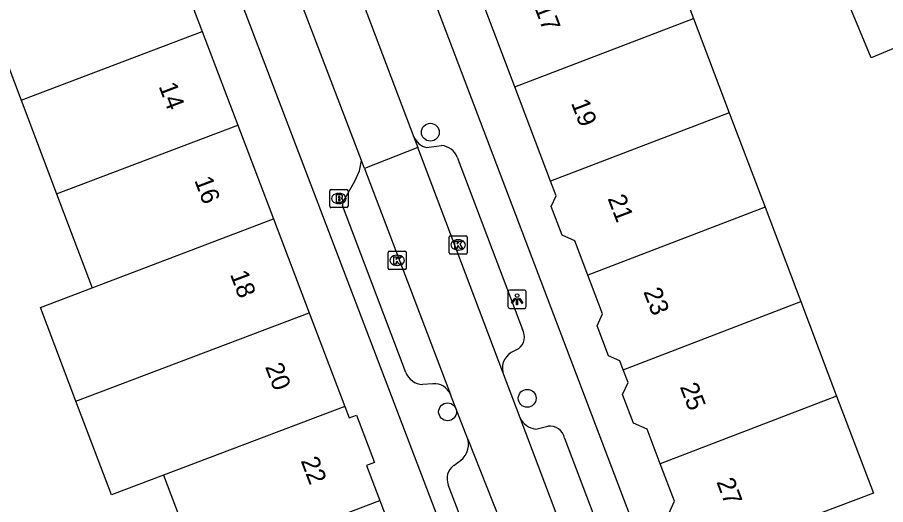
# Model space of a CAD drawing. Extents: x 159961 to 160856, y 382704 to 383353.
# Drawn here: x 160409.27 to 160456.81, y 383007.1 to 383033.78 of the extents above; entities that cross this region are included whole.
import ezdxf

# ---------------------------------------------------------------- set-up
doc = ezdxf.new("R2010")
doc.units = 0
for name, color, linetype in [('IMGEO_Boom', 7, 'Continuous'), ('IMGEO_Brandkraan', 7, 'Continuous'), ('IMGEO_Kolk', 7, 'Continuous'), ('IMGEO_Lichtpunt', 7, 'Continuous'), ('IMGEO_Pand', 7, 'Continuous'), ('IMGEO_Pand_nummerreeks', 7, 'Continuous'), ('IMGEO_Rijbaan_lokaal_open', 7, 'Continuous'), ('IMGEO_Voetpad_open', 7, 'Continuous')]:
    doc.layers.add(name, color=color, linetype=linetype)

msp = doc.modelspace()

# ---------------------------------------------------------------- linework, layer by layer
at = {"layer": 'IMGEO_Boom'}
for centre in [(160431.88, 383027.488), (160437.186, 383012.923), (160432.824, 383012.18)]:
    msp.add_circle(centre, 0.489, dxfattribs=at)
at = {"layer": 'IMGEO_Brandkraan'}
for p, q in [((160426.371, 383023.433), (160426.371, 383024.285)), ((160426.446, 383024.359), (160427.298, 383024.359)), ((160427.372, 383024.285), (160427.372, 383023.433)), ((160426.859, 383024.139), (160426.884, 383024.139)), ((160427.298, 383023.359), (160426.446, 383023.359)), ((160426.882, 383023.579), (160426.857, 383023.579))]:
    msp.add_line(p, q, dxfattribs=at)
for points in [[(160426.371, 383023.433), (160426.371, 383024.285)], [(160426.446, 383024.359), (160427.298, 383024.359)], [(160427.372, 383024.285), (160427.372, 383023.433)], [(160426.719, 383024.059), (160426.719, 383023.659), (160426.932, 383023.659)], [(160426.95, 383024.059), (160426.719, 383024.059)], [(160426.898, 383023.978), (160426.844, 383023.978), (160426.844, 383023.902)], [(160426.844, 383023.902), (160426.897, 383023.902)], [(160426.906, 383023.826), (160426.844, 383023.826), (160426.844, 383023.745)], [(160427.298, 383023.359), (160426.446, 383023.359)], [(160426.844, 383023.745), (160426.906, 383023.745)]]:
    msp.add_lwpolyline(points, dxfattribs=at)
for centre, radius, start, end in [((160426.448, 383024.283), 0.0765, 91.552, 178.448), ((160426.448, 383024.283), 0.0765, 91.552, 178.448), ((160427.296, 383024.283), 0.0765, 1.552, 88.448), ((160427.296, 383024.283), 0.0765, 1.552, 88.448), ((160426.899, 383023.94), 0.0379, 267.8285, 90.9355), ((160426.907, 383023.785), 0.0404, 269.8759, 90.5077), ((160426.954, 383023.914), 0.145, 59.4692, 91.5367), ((160426.979, 383023.961), 0.0922, 285.5137, 58.1501), ((160426.984, 383023.769), 0.105, 301.3115, 78.989), ((160426.448, 383023.435), 0.0765, 181.552, 268.448), ((160426.448, 383023.435), 0.0765, 181.552, 268.448), ((160426.938, 383023.91), 0.251, 268.6676, 293.5347), ((160427.296, 383023.435), 0.0765, 271.552, 358.448), ((160427.296, 383023.435), 0.0765, 271.552, 358.448)]:
    msp.add_arc(centre, radius, start, end, dxfattribs=at)
for centre, major_axis, ratio, start_param, end_param in [((160426.858, 383023.859), (-0.387, 0.002), 0.722429, 4.712389, 7.853982), ((160426.883, 383023.859), (-0.39, 0.002), 0.717154, 1.570796, 4.712389)]:
    msp.add_ellipse(centre, major_axis=major_axis, ratio=ratio, start_param=start_param, end_param=end_param, dxfattribs=at)
at = {"layer": 'IMGEO_Kolk'}
for p, q in [((160432.903, 383020.894), (160432.903, 383021.746)), ((160432.978, 383021.82), (160433.83, 383021.82)), ((160433.391, 383021.6), (160433.416, 383021.6)), ((160433.904, 383021.746), (160433.904, 383020.894)), ((160429.639, 383020.974), (160430.491, 383020.974)), ((160433.414, 383021.04), (160433.389, 383021.04)), ((160429.564, 383020.048), (160429.564, 383020.9)), ((160430.052, 383020.754), (160430.077, 383020.754)), ((160430.565, 383020.9), (160430.565, 383020.048)), ((160433.83, 383020.82), (160432.978, 383020.82)), ((160430.491, 383019.974), (160429.639, 383019.974)), ((160430.075, 383020.194), (160430.05, 383020.194))]:
    msp.add_line(p, q, dxfattribs=at)
for points in [[(160432.903, 383020.894), (160432.903, 383021.746)], [(160432.978, 383021.82), (160433.83, 383021.82)], [(160433.224, 383021.52), (160433.347, 383021.52), (160433.347, 383021.369), (160433.477, 383021.52), (160433.641, 383021.52), (160433.495, 383021.369), (160433.648, 383021.12), (160433.496, 383021.12), (160433.411, 383021.284), (160433.347, 383021.217), (160433.347, 383021.12), (160433.224, 383021.12), (160433.224, 383021.52)], [(160433.904, 383021.746), (160433.904, 383020.894)], [(160429.639, 383020.974), (160430.491, 383020.974)], [(160429.564, 383020.048), (160429.564, 383020.9)], [(160429.885, 383020.674), (160430.008, 383020.674), (160430.008, 383020.523), (160430.138, 383020.674), (160430.302, 383020.674), (160430.156, 383020.523), (160430.309, 383020.274), (160430.157, 383020.274), (160430.072, 383020.438), (160430.008, 383020.371), (160430.008, 383020.274), (160429.885, 383020.274), (160429.885, 383020.674)], [(160430.565, 383020.9), (160430.565, 383020.048)], [(160433.83, 383020.82), (160432.978, 383020.82)], [(160430.491, 383019.974), (160429.639, 383019.974)]]:
    msp.add_lwpolyline(points, dxfattribs=at)
for centre, start, end in [((160432.98, 383021.744), 91.552, 178.448), ((160432.98, 383021.744), 91.552, 178.448), ((160433.828, 383021.744), 1.552, 88.448), ((160433.828, 383021.744), 1.552, 88.448), ((160429.641, 383020.898), 91.552, 178.448), ((160429.641, 383020.898), 91.552, 178.448), ((160430.489, 383020.898), 1.552, 88.448), ((160430.489, 383020.898), 1.552, 88.448), ((160432.98, 383020.896), 181.552, 268.448), ((160432.98, 383020.896), 181.552, 268.448), ((160433.828, 383020.896), 271.552, 358.448), ((160433.828, 383020.896), 271.552, 358.448), ((160429.641, 383020.05), 181.552, 268.448), ((160429.641, 383020.05), 181.552, 268.448), ((160430.489, 383020.05), 271.552, 358.448), ((160430.489, 383020.05), 271.552, 358.448)]:
    msp.add_arc(centre, 0.0765, start, end, dxfattribs=at)
for centre, major_axis, ratio, start_param, end_param in [((160433.39, 383021.32), (-0.387, 0.002), 0.722429, 4.712389, 7.853982), ((160433.415, 383021.32), (-0.39, 0.002), 0.717154, 1.570796, 4.712389), ((160430.051, 383020.474), (-0.387, 0.002), 0.722429, 4.712389, 7.853982), ((160430.076, 383020.474), (-0.39, 0.002), 0.717154, 1.570796, 4.712389)]:
    msp.add_ellipse(centre, major_axis=major_axis, ratio=ratio, start_param=start_param, end_param=end_param, dxfattribs=at)
at = {"layer": 'IMGEO_Lichtpunt'}
for p, q in [((160436.13, 383018.748), (160436.13, 383017.941)), ((160436.13, 383018.748), (160436.13, 383017.941)), ((160437.032, 383018.843), (160436.224, 383018.843)), ((160437.032, 383018.843), (160436.224, 383018.843)), ((160437.126, 383017.941), (160437.126, 383018.748)), ((160437.126, 383017.941), (160437.126, 383018.748)), ((160436.224, 383017.847), (160437.032, 383017.847)), ((160436.224, 383017.847), (160437.032, 383017.847))]:
    msp.add_line(p, q, dxfattribs=at)
for points in [[(160436.504, 383018.412), (160436.543, 383018.384), (160436.355, 383018.122), (160436.317, 383018.149), (160436.504, 383018.412)], [(160436.606, 383018.364), (160436.653, 383018.364), (160436.653, 383018.042), (160436.606, 383018.042), (160436.606, 383018.364)], [(160436.716, 383018.384), (160436.754, 383018.411), (160436.941, 383018.149), (160436.902, 383018.121), (160436.716, 383018.384)]]:
    msp.add_lwpolyline(points, dxfattribs=at)
msp.add_circle((160436.629, 383018.546), 0.0994, dxfattribs=at)
for centre, start, end in [((160436.224, 383018.748), 90, 180), ((160436.224, 383018.748), 90, 180), ((160437.032, 383018.748), 0, 90), ((160437.032, 383018.748), 0, 90), ((160436.224, 383017.941), 180, 270), ((160436.224, 383017.941), 180, 270), ((160437.032, 383017.941), 270, 0), ((160437.032, 383017.941), 270, 360)]:
    msp.add_arc(centre, 0.0946, start, end, dxfattribs=at)
at = {"layer": 'IMGEO_Pand'}
for points in [[(160444.278, 383039.029), (160446.289, 383033.722)], [(160417.429, 383038.133), (160419.384, 383033.002)], [(160458.648, 383032.655), (160456.013, 383031.557), (160454.75, 383034.59), (160457.385, 383035.688)], [(160436.509, 383029.97), (160434.483, 383035.317)], [(160407.518, 383034.373), (160409.468, 383029.24)], [(160436.509, 383029.97), (160446.289, 383033.722)], [(160446.289, 383033.722), (160448.247, 383028.554)], [(160409.468, 383029.24), (160419.384, 383033.002)], [(160419.384, 383033.002), (160421.339, 383027.871)], [(160438.467, 383024.801), (160436.509, 383029.97)], [(160409.468, 383029.24), (160411.418, 383024.107)], [(160448.247, 383028.554), (160438.467, 383024.801)], [(160448.247, 383028.554), (160450.206, 383023.384)], [(160411.418, 383024.107), (160421.339, 383027.871)], [(160421.339, 383027.871), (160423.294, 383022.74)], [(160440.505, 383019.663), (160439.793, 383021.541), (160439.097, 383021.854), (160438.502, 383023.425), (160438.766, 383024.012), (160438.467, 383024.801)], [(160411.418, 383024.107), (160413.368, 383018.974)], [(160450.206, 383023.384), (160440.505, 383019.663)], [(160450.206, 383023.384), (160452.164, 383018.215)], [(160413.368, 383018.974), (160423.294, 383022.74)], [(160423.294, 383022.74), (160425.25, 383017.609)], [(160442.444, 383014.486), (160442.262, 383014.966), (160441.631, 383015.251), (160441.013, 383016.882), (160441.309, 383017.54), (160440.505, 383019.663)], [(160412.477, 383012.763), (160410.53, 383017.897), (160413.368, 383018.974)], [(160442.444, 383014.486), (160452.164, 383018.215)], [(160452.164, 383018.215), (160454.124, 383013.044)], [(160412.477, 383012.763), (160425.25, 383017.609)], [(160425.25, 383017.609), (160427.205, 383012.478)], [(160444.462, 383009.338), (160443.744, 383011.231), (160442.999, 383011.567), (160442.408, 383013.127), (160442.707, 383013.792), (160442.444, 383014.486)], [(160454.124, 383013.044), (160456.136, 383007.733), (160446.472, 383004.071), (160446.232, 383004.705), (160445.543, 383005.015), (160444.938, 383006.613), (160445.24, 383007.284), (160444.462, 383009.338)], [(160454.124, 383013.044), (160444.462, 383009.338)], [(160417.268, 383008.708), (160414.425, 383007.629), (160412.477, 383012.763)], [(160427.205, 383012.478), (160417.268, 383008.708)], [(160427.205, 383012.478), (160427.442, 383011.856), (160427.834, 383012.006), (160428.824, 383009.408), (160428.379, 383009.238), (160429.107, 383007.326)], [(160417.268, 383008.708), (160419.219, 383003.575)], [(160419.219, 383003.575), (160429.107, 383007.326)], [(160429.107, 383007.326), (160429.913, 383005.212), (160430.54, 383004.931), (160431.161, 383003.301), (160430.881, 383002.676), (160431.064, 383002.195)]]:
    msp.add_lwpolyline(points, dxfattribs=at)
at = {"layer": 'IMGEO_Rijbaan_lokaal_open'}
for points in [[(160426.294, 383039.601), (160430.975, 383027.226)], [(160428.104, 383025.934), (160423.277, 383038.606), (160423.203, 383038.801)], [(160430.975, 383027.226), (160431.193, 383026.648)], [(160431.193, 383026.648), (160428.266, 383025.51)], [(160435.847, 383014.346), (160431.193, 383026.648)], [(160428.266, 383025.51), (160428.104, 383025.934)], [(160428.266, 383025.51), (160432.981, 383013.133)], [(160436.792, 383011.848), (160435.847, 383014.346)], [(160433.932, 383010.684), (160432.981, 383013.133)], [(160439.126, 383005.668), (160436.792, 383011.848)], [(160433.932, 383010.684), (160438.781, 382998.414)]]:
    msp.add_lwpolyline(points, dxfattribs=at)
at = {"layer": 'IMGEO_Voetpad_open'}
for points in [[(160410.001, 383064.837), (160434.709, 383000), (160437.48, 382992.728)], [(160447.085, 382996.244), (160445.289, 383000), (160432.2, 383034.449)], [(160431.662, 383026.644), (160432.495, 383026.76)], [(160427.144, 383023.742), (160427.754, 383024.817), (160427.992, 383025.384), (160428.104, 383025.934)], [(160433.355, 383026.122), (160436.928, 383016.697)], [(160430.537, 383014.343), (160427.078, 383023.469)], [(160436.715, 383015.626), (160436.48, 383015.516)], [(160432.018, 383013.722), (160431.452, 383013.678)], [(160437.649, 383011.238), (160438.304, 383011.398)], [(160439.229, 383010.741), (160442.431, 383002.28)], [(160433.157, 383009.242), (160433.379, 383009.414)], [(160436.173, 382999.531), (160436.023, 382999.917), (160432.86, 383008.181)]]:
    msp.add_lwpolyline(points, dxfattribs=at)
for centre, radius, start, end in [((160431.952, 383027.683), 1.078, 205.0539, 254.4062), ((160432.404, 383025.738), 1.026, 21.9693, 84.8902), ((160427.444, 383023.525), 0.37, 144.1208, 188.6973), ((160436.169, 383016.291), 0.861, 309.3817, 28.122), ((160436.83, 383014.571), 1.008, 110.3016, 192.8694), ((160431.501, 383014.708), 1.031, 200.7329, 267.2496), ((160432.089, 383012.757), 0.968, 22.8755, 94.2221), ((160437.778, 383012.327), 1.096, 205.8902, 263.2244), ((160438.415, 383010.574), 0.831, 11.5597, 97.6702), ((160432.822, 383010.412), 1.143, 299.1644, 13.7758), ((160433.683, 383008.523), 0.891, 126.194, 202.5295)]:
    msp.add_arc(centre, radius, start, end, dxfattribs=at)

# ---------------------------------------------------------------- texts
at = {"layer": 'IMGEO_Pand_nummerreeks'}
for s, rotation, p in [('17', 290.9917, (160437.571, 383034.303)), ('14', 290.7819, (160416.991, 383030.011)), ('19', 290.9917, (160439.569, 383029.095)), ('16', 290.7819, (160418.944, 383024.864)), ('21', 290.9917, (160441.575, 383023.867)), ('18', 290.7819, (160420.898, 383019.714)), ('23', 290.9917, (160443.533, 383018.765)), ('20', 290.7819, (160422.819, 383014.653)), ('25', 290.9917, (160445.531, 383013.557)), ('22', 290.7819, (160424.77, 383009.512)), ('27', 290.993, (160447.53, 383008.35))]:
    msp.add_text(s, height=1, rotation=rotation, dxfattribs=at).set_placement(p)

doc.saveas('drawing.dxf')
